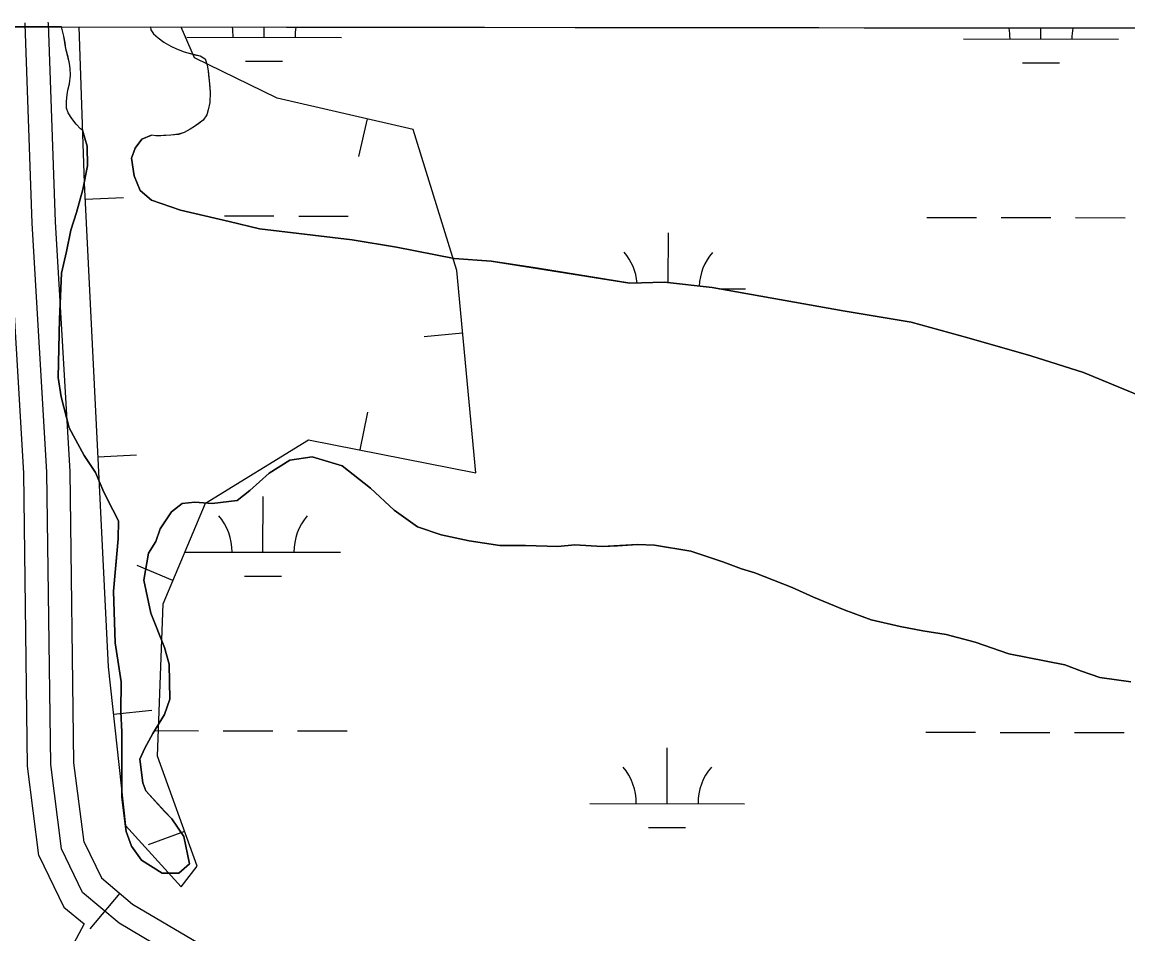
# Model space of a CAD drawing. Extents: x 3219052 to 3256913, y 800770 to 826146.
# Drawn here: x 3225076 to 3225790, y 823782 to 824371 of the extents above; entities that cross this region are included whole.
import ezdxf

# ---------------------------------------------------------------- set-up
doc = ezdxf.new("R2010")
doc.units = 0
for name, color, linetype in [('V-BORW-LINE', 7, 'Continuous'), ('V-GRID-FRAM', 7, 'Continuous'), ('V-ROAD-CNTR', 7, 'Continuous'), ('V-SITE-VEGE', 7, 'Continuous'), ('V-TOPO-SHOR', 7, 'Continuous'), ('V-WETL-SWMP', 7, 'Continuous')]:
    doc.layers.add(name, color=color, linetype=linetype)

msp = doc.modelspace()

# ---------------------------------------------------------------- linework, layer by layer
at = {"layer": 'V-BORW-LINE'}
for p, q in [((3225298.61, 824308.63), (3225292.98, 824284.28)), ((3225116.31, 824256.59), (3225141.27, 824257.84)), ((3225360.24, 824170.06), (3225335.35, 824167.72)), ((3225294.16, 824094.64), (3225299.02, 824119.16)), ((3225124.59, 824090.2), (3225149.56, 824091.44)), ((3225173.06, 824010.25), (3225150.01, 824019.93)), ((3225134.64, 823923.94), (3225159.5, 823926.61)), ((3225180.69, 823848.05), (3225157.16, 823839.58))]:
    msp.add_line(p, q, dxfattribs=at)
msp.add_lwpolyline([(3225112.22, 824367.95), (3225115.78, 824267.16), (3225131.35, 823954.6), (3225142.37, 823851.92), (3225178.35, 823812.35), (3225188.75, 823825.66), (3225163.11, 823896.88), (3225166.77, 823995.29), (3225194.12, 824060.36), (3225260.75, 824101.26), (3225368.71, 824079.86), (3225356.42, 824210.7), (3225328.28, 824301.78), (3225240.51, 824322.05), (3225187.06, 824347.92), (3225178.53, 824367.87)], dxfattribs=at)
at = {"layer": 'V-GRID-FRAM'}
msp.add_lwpolyline([(3223248.62, 824370.11), (3254658.46, 824333.57), (3254645.23, 806146.92), (3223219.52, 806183.49), (3223248.62, 824370.11)], dxfattribs=at)
at = {"layer": 'V-ROAD-CNTR'}
msp.add_line((3225138.76, 823808.19), (3225119.5, 823785.19), dxfattribs=at)
for points in [[(3225086.55, 823832.51), (3225079.16, 823890.3), (3225076.7, 824079.73), (3225067.26, 824240.55), (3225062.63, 824369.19), (3225062.6, 824370.17)], [(3225101.11, 823836.85), (3225094.15, 823891.35), (3225091.7, 824080.26), (3225082.25, 824241.25), (3225077.62, 824369.69), (3225077.6, 824370.63)], [(3225115.68, 823841.2), (3225109.14, 823892.41), (3225106.69, 824080.8), (3225097.23, 824241.96), (3225092.62, 824370.19), (3225092.59, 824371.09)], [(3225115.68, 823841.2), (3225126.88, 823818.14), (3225147.05, 823801.25), (3225189.42, 823776.12), (3225247.44, 823755.87), (3225340.36, 823741.59), (3225647.45, 823680.64), (3226087.49, 823592.56), (3226396.53, 823531.38), (3226831.03, 823446.86), (3227138.18, 823386.54), (3227440.53, 823324.69), (3227584.79, 823301.32), (3227673.15, 823290.12)], [(3226393.64, 823516.66), (3226084.56, 823577.85), (3225644.52, 823665.93), (3225337.76, 823726.82), (3225243.8, 823741.26), (3225183.06, 823762.46), (3225138.35, 823788.97), (3225114.79, 823808.7), (3225101.11, 823836.85)], [(3225086.55, 823832.51), (3225102.71, 823799.26), (3225115.7, 823788.37)], [(3225115.7, 823788.37), (3225100.22, 823759.31), (3225085.1, 823738.8), (3225040.55, 823728.33), (3224998.09, 823735.41)]]:
    msp.add_lwpolyline(points, dxfattribs=at)
at = {"layer": 'V-SITE-VEGE'}
for p, q in [((3225101.03, 824367.96), (3225052.07, 824368.02)), ((3225102.7, 824362.02), (3225101.03, 824367.96)), ((3225104.02, 824353.82), (3225102.7, 824362.02)), ((3228108.05, 824364.46), (3225158.69, 824367.89)), ((3225158.69, 824367.89), (3225158.89, 824366.1)), ((3225158.89, 824366.1), (3225160.66, 824363.48)), ((3225160.66, 824363.48), (3225163.64, 824360.86)), ((3225163.64, 824360.86), (3225167.21, 824358.23)), ((3225167.21, 824358.23), (3225171.78, 824355.59)), ((3225171.78, 824355.59), (3225175.36, 824353.75)), ((3225106.33, 824344.41), (3225104.02, 824353.82)), ((3225175.36, 824353.75), (3225180.33, 824351.91)), ((3225180.33, 824351.91), (3225190.7, 824349.22)), ((3225190.7, 824349.22), (3225193.89, 824347.39)), ((3225106.7, 824341.2), (3225106.33, 824344.41)), ((3225106.86, 824336.81), (3225106.7, 824341.2)), ((3225193.89, 824347.39), (3225195.25, 824343.38)), ((3225195.25, 824343.38), (3225195.81, 824339.58)), ((3225106.21, 824331.22), (3225106.86, 824336.81)), ((3225195.81, 824339.58), (3225196.55, 824333.38)), ((3225196.55, 824333.38), (3225197.08, 824325.58)), ((3225104.74, 824324.04), (3225105.17, 824327.03)), ((3225105.17, 824327.03), (3225106.21, 824331.22)), ((3225104.27, 824315.45), (3225104.31, 824320.04)), ((3225104.31, 824320.04), (3225104.74, 824324.04)), ((3225197.02, 824319.18), (3225195.98, 824314.4)), ((3225197.08, 824325.58), (3225197.02, 824319.18)), ((3225105.44, 824312.44), (3225104.27, 824315.45)), ((3225107.8, 824308.82), (3225105.44, 824312.44)), ((3225195.98, 824314.4), (3225194.95, 824311.21)), ((3225110.56, 824305.2), (3225107.8, 824308.82)), ((3225113.33, 824302.18), (3225110.56, 824305.2)), ((3225192.71, 824307.63), (3225187.08, 824303.69)), ((3225194.95, 824311.21), (3225192.71, 824307.63)), ((3225114.67, 824301.29), (3225113.33, 824302.18)), ((3225117.7, 824291.04), (3225114.67, 824301.29)), ((3225159.25, 824298.08), (3225152.93, 824295.54)), ((3225162.05, 824297.53), (3225159.25, 824298.08)), ((3225171.84, 824298.04), (3225162.05, 824297.53)), ((3225176.65, 824298.59), (3225171.84, 824298.04)), ((3225180.45, 824299.76), (3225176.65, 824298.59)), ((3225184.27, 824301.92), (3225180.45, 824299.76)), ((3225187.08, 824303.69), (3225184.27, 824301.92)), ((3225117.87, 824278.27), (3225117.7, 824291.04)), ((3225152.93, 824295.54), (3225148.62, 824289.62)), ((3225148.62, 824289.62), (3225146.29, 824283.11)), ((3225114.89, 824262.97), (3225117.87, 824278.27)), ((3225146.29, 824283.11), (3225148.17, 824271.74)), ((3225148.17, 824271.74), (3225152.05, 824262.35)), ((3225110.77, 824247.97), (3225114.89, 824262.97)), ((3225152.05, 824262.35), (3225159.37, 824256.03)), ((3225159.37, 824256.03), (3225178.04, 824249.62)), ((3225107.26, 824236.65), (3225110.77, 824247.97)), ((3225178.04, 824249.62), (3225209.47, 824242.23)), ((3225209.47, 824242.23), (3225229.01, 824237.51)), ((3225104.29, 824222.78), (3225107.26, 824236.65)), ((3225229.01, 824237.51), (3225288.82, 824230.43)), ((3225288.82, 824230.43), (3225317.44, 824225.62)), ((3225101.04, 824208.9), (3225104.29, 824222.78)), ((3225317.44, 824225.62), (3225354.83, 824218.46)), ((3225354.83, 824218.46), (3225378.65, 824216.54)), ((3225378.65, 824216.54), (3225408.69, 824212)), ((3225408.69, 824212), (3225468.19, 824202.37)), ((3225099.92, 824179.11), (3225101.04, 824208.9)), ((3225468.19, 824202.37), (3225490.61, 824203.01)), ((3225490.61, 824203.01), (3225521.52, 824199.6)), ((3225521.52, 824199.6), (3225606.22, 824184.63)), ((3225606.22, 824184.63), (3225650.14, 824177.12)), ((3225099, 824141.38), (3225099.92, 824179.11)), ((3225650.14, 824177.12), (3225687.5, 824166.85)), ((3225687.5, 824166.85), (3225727.41, 824155.41)), ((3225727.41, 824155.41), (3225761.36, 824144.59)), ((3225100.87, 824128.88), (3225099, 824141.38)), ((3225761.36, 824144.59), (3225807.16, 824125.72)), ((3225106.08, 824108.96), (3225100.87, 824128.88)), ((3225115.84, 824090.99), (3225106.08, 824108.96)), ((3225123.12, 824080.15), (3225115.84, 824090.99)), ((3225248.62, 824088.06), (3225235.21, 824079.67)), ((3225263.11, 824090.19), (3225248.62, 824088.06)), ((3225282.35, 824084.34), (3225263.11, 824090.19)), ((3225300.67, 824069.98), (3225282.35, 824084.34)), ((3225128.39, 824067.33), (3225123.12, 824080.15)), ((3225235.21, 824079.67), (3225222.9, 824068.43)), ((3225316.14, 824055.65), (3225300.67, 824069.98)), ((3225137.87, 824048.79), (3225128.39, 824067.33)), ((3225214.61, 824061.98), (3225198.42, 824060.15)), ((3225222.9, 824068.43), (3225214.61, 824061.98)), ((3225172.26, 824054.72), (3225164.78, 824043.72)), ((3225179.12, 824060.04), (3225172.26, 824054.72)), ((3225187.36, 824060.82), (3225179.12, 824060.04)), ((3225198.42, 824060.15), (3225187.36, 824060.82)), ((3225331.08, 824045.01), (3225316.14, 824055.65)), ((3225137.76, 824037.16), (3225137.87, 824048.79)), ((3225164.78, 824043.72), (3225162.15, 824035.51)), ((3225346.36, 824039.76), (3225331.08, 824045.01)), ((3225134.61, 824003.42), (3225137.76, 824037.16)), ((3225162.15, 824035.51), (3225157.25, 824027.9)), ((3225364.48, 824035.91), (3225346.36, 824039.76)), ((3225384.32, 824032.88), (3225364.48, 824035.91)), ((3225432.85, 824033.28), (3225421.77, 824032.25)), ((3225450.43, 824032.27), (3225432.85, 824033.28)), ((3225473.15, 824033.48), (3225450.43, 824032.27)), ((3225484.21, 824033.09), (3225473.15, 824033.48)), ((3225157.25, 824027.9), (3225154.26, 824010.61)), ((3225400.78, 824033.01), (3225384.32, 824032.88)), ((3225421.77, 824032.25), (3225400.78, 824033.01)), ((3225507.73, 824029.18), (3225484.21, 824033.09)), ((3225528.38, 824022.46), (3225507.73, 824029.18)), ((3225540.54, 824017.81), (3225528.38, 824022.46)), ((3225549.03, 824015.18), (3225540.54, 824017.81)), ((3225573.06, 824005.87), (3225549.03, 824015.18)), ((3225154.26, 824010.61), (3225158.88, 823989.29)), ((3225586.91, 823999.5), (3225573.06, 824005.87)), ((3225135.71, 823969.92), (3225134.61, 824003.42)), ((3225606.7, 823991.37), (3225586.91, 823999.5)), ((3225624.23, 823984.96), (3225606.7, 823991.37)), ((3225158.88, 823989.29), (3225167.76, 823967.07)), ((3225642.92, 823980.54), (3225624.23, 823984.96)), ((3225657.65, 823977.84), (3225642.92, 823980.54)), ((3225672.67, 823975.43), (3225657.65, 823977.84)), ((3225139.74, 823944.91), (3225135.71, 823969.92)), ((3225691.35, 823970.44), (3225672.67, 823975.43)), ((3225713.13, 823962.85), (3225691.35, 823970.44)), ((3225167.76, 823967.07), (3225170.78, 823956.26)), ((3225749.39, 823955.71), (3225713.13, 823962.85)), ((3225170.78, 823956.26), (3225171.13, 823933.55)), ((3225760.13, 823951.64), (3225749.39, 823955.71)), ((3225772.02, 823947.55), (3225760.13, 823951.64)), ((3225791.86, 823944.81), (3225772.02, 823947.55)), ((3225139.56, 823925.62), (3225139.74, 823944.91)), ((3225171.13, 823933.55), (3225167.64, 823923.66)), ((3225140, 823912.28), (3225139.56, 823925.62)), ((3225167.64, 823923.66), (3225160.15, 823911.52)), ((3225140.18, 823870.28), (3225140, 823912.28)), ((3225160.15, 823911.52), (3225154.95, 823901.92)), ((3225154.95, 823901.92), (3225151.76, 823894.86)), ((3225151.76, 823894.86), (3225153.6, 823879.52)), ((3225153.6, 823879.52), (3225155.54, 823874.39)), ((3225142.81, 823848.12), (3225140.18, 823870.28)), ((3225155.54, 823874.39), (3225167.91, 823860.94)), ((3225167.91, 823860.94), (3225172.4, 823856.36)), ((3225172.4, 823856.36), (3225180.24, 823844.93)), ((3225146.41, 823838.72), (3225142.81, 823848.12)), ((3225180.24, 823844.93), (3225183.77, 823827.31)), ((3225152.86, 823829.58), (3225146.41, 823838.72)), ((3225166.12, 823821.22), (3225152.86, 823829.58)), ((3225183.77, 823827.31), (3225176.9, 823821.13)), ((3225176.9, 823821.13), (3225166.12, 823821.22))]:
    msp.add_line(p, q, dxfattribs=at)
at = {"layer": 'V-TOPO-SHOR'}
for points in [[(3225114.67, 824301.29), (3225113.33, 824302.18), (3225110.56, 824305.2), (3225107.8, 824308.82), (3225105.44, 824312.44), (3225104.26, 824315.45), (3225104.31, 824320.04), (3225104.74, 824324.04), (3225105.17, 824327.03), (3225106.21, 824331.22), (3225106.86, 824336.81), (3225106.7, 824341.2), (3225106.33, 824344.41), (3225105.37, 824348.41), (3225104.02, 824353.82), (3225103.46, 824357.62), (3225102.7, 824362.02), (3225101.04, 824367.96)], [(3225158.69, 824367.89), (3225158.89, 824366.1), (3225160.66, 824363.48), (3225163.64, 824360.86), (3225167.21, 824358.23), (3225171.78, 824355.59), (3225175.36, 824353.75), (3225180.34, 824351.91), (3225184.33, 824350.88), (3225187.31, 824350.05), (3225190.7, 824349.22), (3225193.89, 824347.39), (3225195.25, 824343.38), (3225195.81, 824339.58), (3225196.18, 824336.58), (3225196.55, 824333.38), (3225196.91, 824328.78), (3225197.08, 824325.58), (3225197.02, 824319.18), (3225195.98, 824314.4), (3225194.95, 824311.21), (3225192.71, 824307.63), (3225189.9, 824305.66), (3225187.08, 824303.69), (3225184.27, 824301.92), (3225180.45, 824299.76), (3225176.65, 824298.59), (3225171.84, 824298.04)], [(3225114.67, 824301.29), (3225117.7, 824291.04), (3225117.87, 824278.27), (3225114.89, 824262.97), (3225110.77, 824247.97), (3225107.26, 824236.65), (3225104.29, 824222.78), (3225101.04, 824208.9), (3225099.92, 824179.11), (3225099, 824141.38), (3225100.87, 824128.88), (3225106.08, 824108.96), (3225115.84, 824091), (3225123.12, 824080.15), (3225128.39, 824067.33), (3225134.25, 824055.92), (3225137.87, 824048.79), (3225137.76, 824037.16), (3225136.18, 824020.15), (3225134.61, 824003.42), (3225135.71, 823969.92), (3225139.74, 823944.91), (3225139.56, 823925.62), (3225140, 823912.28), (3225140.18, 823870.28), (3225142.81, 823848.12), (3225146.41, 823838.72), (3225152.86, 823829.58), (3225166.12, 823821.22), (3225176.9, 823821.13), (3225183.77, 823827.31), (3225180.24, 823844.93), (3225172.4, 823856.36), (3225167.91, 823860.94), (3225155.54, 823874.39), (3225153.6, 823879.52), (3225151.76, 823894.86), (3225154.95, 823901.92), (3225160.15, 823911.52), (3225167.64, 823923.66), (3225171.13, 823933.55), (3225170.78, 823956.26), (3225167.76, 823967.07), (3225158.88, 823989.29), (3225154.26, 824010.61), (3225157.25, 824027.9), (3225162.15, 824035.51), (3225164.78, 824043.72), (3225172.26, 824054.72), (3225179.12, 824060.04), (3225187.36, 824060.82), (3225198.42, 824060.15), (3225214.61, 824061.98), (3225222.9, 824068.43), (3225235.21, 824079.67), (3225248.62, 824088.06), (3225263.11, 824090.19), (3225282.35, 824084.34), (3225300.67, 824069.98), (3225316.14, 824055.65), (3225331.08, 824045.01), (3225346.36, 824039.76), (3225364.48, 824035.91), (3225384.32, 824032.88), (3225400.78, 824033.01), (3225421.77, 824032.25), (3225432.85, 824033.28), (3225450.43, 824032.27), (3225460.37, 824032.74), (3225473.15, 824033.48), (3225484.21, 824033.09), (3225507.73, 824029.18), (3225528.38, 824022.46), (3225540.54, 824017.81), (3225549.03, 824015.18), (3225573.06, 824005.87), (3225586.91, 823999.5), (3225606.7, 823991.37), (3225624.23, 823984.96), (3225642.92, 823980.54), (3225657.65, 823977.84), (3225672.67, 823975.43), (3225691.35, 823970.44), (3225713.13, 823962.86), (3225749.39, 823955.71), (3225760.13, 823951.64), (3225772.02, 823947.55), (3225791.86, 823944.82)], [(3225807.16, 824125.72), (3225761.36, 824144.59), (3225727.41, 824155.41), (3225687.5, 824166.85), (3225650.14, 824177.12), (3225606.22, 824184.63), (3225521.51, 824199.6), (3225490.61, 824203.01), (3225468.19, 824202.37), (3225408.69, 824212), (3225378.65, 824216.54), (3225354.83, 824218.46), (3225317.44, 824225.62), (3225288.82, 824230.43), (3225229.01, 824237.51), (3225209.47, 824242.23), (3225178.04, 824249.62), (3225159.37, 824256.03), (3225152.05, 824262.34), (3225148.17, 824271.74), (3225146.29, 824283.11), (3225148.62, 824289.62), (3225152.93, 824295.54), (3225159.25, 824298.08)], [(3225171.84, 824298.04), (3225165.25, 824297.7), (3225162.05, 824297.53), (3225159.25, 824298.08)]]:
    msp.add_lwpolyline(points, dxfattribs=at)
at = {"layer": 'V-WETL-SWMP'}
for p, q in [((3225101.03, 824367.96), (3225052.08, 824368.02)), ((3225102.7, 824362.02), (3225101.03, 824367.96)), ((3225103.46, 824357.61), (3225102.7, 824362.02)), ((3228108.07, 824364.46), (3225158.69, 824367.89)), ((3225158.69, 824367.89), (3225158.89, 824366.09)), ((3225158.89, 824366.09), (3225160.66, 824363.48)), ((3225160.66, 824363.48), (3225163.63, 824360.85)), ((3225232, 824361.28), (3225232.01, 824367.81)), ((3225733.9, 824360.22), (3225733.92, 824367.22)), ((3225104.02, 824353.81), (3225103.46, 824357.61)), ((3225163.63, 824360.85), (3225167.21, 824358.22)), ((3225167.21, 824358.22), (3225171.78, 824355.58)), ((3225171.78, 824355.58), (3225175.36, 824353.75)), ((3225182, 824361.38), (3225282, 824361.17)), ((3225683.9, 824360.33), (3225783.9, 824360.12)), ((3225105.37, 824348.4), (3225104.02, 824353.81)), ((3225106.33, 824344.4), (3225105.37, 824348.4)), ((3225175.36, 824353.75), (3225180.34, 824351.9)), ((3225180.34, 824351.9), (3225184.32, 824350.87)), ((3225184.32, 824350.87), (3225187.31, 824350.04)), ((3225187.31, 824350.04), (3225190.7, 824349.21)), ((3225190.7, 824349.21), (3225193.88, 824347.38)), ((3225106.7, 824341.2), (3225106.33, 824344.4)), ((3225106.86, 824336.8), (3225106.7, 824341.2)), ((3225193.88, 824347.38), (3225195.24, 824343.37)), ((3225195.24, 824343.37), (3225195.81, 824339.57)), ((3225219.97, 824345.87), (3225243.97, 824345.82)), ((3225721.87, 824344.82), (3225745.87, 824344.77)), ((3225106.21, 824331.21), (3225106.86, 824336.8)), ((3225195.81, 824339.57), (3225196.18, 824336.57)), ((3225196.18, 824336.57), (3225196.55, 824333.37)), ((3225196.55, 824333.37), (3225196.91, 824328.77)), ((3225104.74, 824324.03), (3225105.17, 824327.02)), ((3225105.17, 824327.02), (3225106.21, 824331.21)), ((3225196.91, 824328.77), (3225197.08, 824325.57)), ((3225104.26, 824315.44), (3225104.31, 824320.04)), ((3225104.31, 824320.04), (3225104.74, 824324.03)), ((3225197.02, 824319.18), (3225195.97, 824314.39)), ((3225197.08, 824325.57), (3225197.02, 824319.18)), ((3225105.43, 824312.43), (3225104.26, 824315.44)), ((3225107.8, 824308.82), (3225105.43, 824312.43)), ((3225195.97, 824314.39), (3225194.95, 824311.2)), ((3225110.56, 824305.19), (3225107.8, 824308.82)), ((3225113.33, 824302.17), (3225110.56, 824305.19)), ((3225192.71, 824307.63), (3225187.08, 824303.68)), ((3225194.95, 824311.2), (3225192.71, 824307.63)), ((3225114.67, 824301.28), (3225113.33, 824302.17)), ((3225117.7, 824291.03), (3225114.67, 824301.28)), ((3225159.25, 824298.07), (3225152.93, 824295.53)), ((3225162.05, 824297.52), (3225159.25, 824298.07)), ((3225165.25, 824297.69), (3225162.05, 824297.52)), ((3225171.84, 824298.03), (3225165.25, 824297.69)), ((3225176.64, 824298.58), (3225171.84, 824298.03)), ((3225180.45, 824299.75), (3225176.64, 824298.58)), ((3225184.27, 824301.91), (3225180.45, 824299.75)), ((3225187.08, 824303.68), (3225184.27, 824301.91)), ((3225117.86, 824278.26), (3225117.7, 824291.03)), ((3225152.93, 824295.53), (3225148.62, 824289.61)), ((3225148.62, 824289.61), (3225146.29, 824283.11)), ((3225114.88, 824262.97), (3225117.86, 824278.26)), ((3225146.29, 824283.11), (3225148.17, 824271.74)), ((3225148.17, 824271.74), (3225152.05, 824262.34)), ((3225110.77, 824247.96), (3225114.88, 824262.97)), ((3225152.05, 824262.34), (3225159.37, 824256.03)), ((3225159.37, 824256.03), (3225178.04, 824249.61)), ((3225107.26, 824236.65), (3225110.77, 824247.96)), ((3225178.04, 824249.61), (3225209.47, 824242.22)), ((3225206.35, 824245.9), (3225238.35, 824245.83)), ((3225209.47, 824242.22), (3225229.01, 824237.5)), ((3225254.35, 824245.8), (3225286.35, 824245.73)), ((3225660.26, 824244.95), (3225692.25, 824244.88)), ((3225708.25, 824244.85), (3225740.25, 824244.78)), ((3225756.25, 824244.75), (3225788.25, 824244.68)), ((3225104.29, 824222.77), (3225107.26, 824236.65)), ((3225229.01, 824237.5), (3225288.82, 824230.42)), ((3225493.1, 824202.73), (3225493.17, 824234.87)), ((3225288.82, 824230.42), (3225317.44, 824225.61)), ((3225101.04, 824208.89), (3225104.29, 824222.77)), ((3225317.44, 824225.61), (3225354.83, 824218.45)), ((3225354.83, 824218.45), (3225378.65, 824216.53)), ((3225378.65, 824216.53), (3225408.69, 824211.99)), ((3225408.69, 824211.99), (3225468.19, 824202.36)), ((3225099.92, 824179.11), (3225101.04, 824208.89)), ((3225468.19, 824202.36), (3225490.61, 824203)), ((3225490.61, 824203), (3225521.51, 824199.6)), ((3225521.51, 824199.6), (3225606.22, 824184.62)), ((3225526.03, 824198.8), (3225543.09, 824198.76)), ((3225606.22, 824184.62), (3225650.14, 824177.12)), ((3225099, 824141.37), (3225099.92, 824179.11)), ((3225650.14, 824177.12), (3225687.5, 824166.84)), ((3225687.5, 824166.84), (3225727.41, 824155.4)), ((3225727.41, 824155.4), (3225761.36, 824144.59)), ((3225100.87, 824128.87), (3225099, 824141.37)), ((3225761.36, 824144.59), (3225807.16, 824125.71)), ((3225106.08, 824108.96), (3225100.87, 824128.87)), ((3225115.84, 824090.99), (3225106.08, 824108.96)), ((3225123.12, 824080.14), (3225115.84, 824090.99)), ((3225248.62, 824088.05), (3225235.2, 824079.67)), ((3225263.11, 824090.19), (3225248.62, 824088.05)), ((3225282.35, 824084.34), (3225263.11, 824090.19)), ((3225300.67, 824069.98), (3225282.35, 824084.34)), ((3225128.39, 824067.32), (3225123.12, 824080.14)), ((3225235.2, 824079.67), (3225222.9, 824068.43)), ((3225316.14, 824055.64), (3225300.67, 824069.98)), ((3225134.24, 824055.91), (3225128.39, 824067.32)), ((3225214.61, 824061.98), (3225198.42, 824060.14)), ((3225222.9, 824068.43), (3225214.61, 824061.98)), ((3225231.3, 824028.6), (3225231.38, 824064.6)), ((3225137.87, 824048.79), (3225134.24, 824055.91)), ((3225172.26, 824054.71), (3225164.78, 824043.71)), ((3225179.12, 824060.04), (3225172.26, 824054.71)), ((3225187.36, 824060.81), (3225179.12, 824060.04)), ((3225198.42, 824060.14), (3225187.36, 824060.81)), ((3225331.08, 824045.01), (3225316.14, 824055.64)), ((3225137.76, 824037.15), (3225137.87, 824048.79)), ((3225164.78, 824043.71), (3225162.15, 824035.51)), ((3225346.36, 824039.76), (3225331.08, 824045.01)), ((3225136.18, 824020.14), (3225137.76, 824037.15)), ((3225162.15, 824035.51), (3225157.25, 824027.89)), ((3225364.48, 824035.9), (3225346.36, 824039.76)), ((3225384.32, 824032.88), (3225364.48, 824035.9)), ((3225432.85, 824033.28), (3225421.77, 824032.24)), ((3225450.43, 824032.26), (3225432.85, 824033.28)), ((3225473.15, 824033.47), (3225460.37, 824032.74)), ((3225484.21, 824033.08), (3225473.15, 824033.47)), ((3225157.25, 824027.89), (3225154.25, 824010.61)), ((3225181.3, 824028.71), (3225281.3, 824028.5)), ((3225400.78, 824033.01), (3225384.32, 824032.88)), ((3225421.77, 824032.24), (3225400.78, 824033.01)), ((3225460.37, 824032.74), (3225450.43, 824032.26)), ((3225507.73, 824029.18), (3225484.21, 824033.08)), ((3225528.38, 824022.46), (3225507.73, 824029.18)), ((3225134.61, 824003.41), (3225136.18, 824020.14)), ((3225540.54, 824017.8), (3225528.38, 824022.46)), ((3225219.27, 824013.2), (3225243.27, 824013.15)), ((3225549.03, 824015.17), (3225540.54, 824017.8)), ((3225573.06, 824005.87), (3225549.03, 824015.17)), ((3225154.25, 824010.61), (3225158.88, 823989.28)), ((3225586.91, 823999.5), (3225573.06, 824005.87)), ((3225135.72, 823969.92), (3225134.61, 824003.41)), ((3225606.7, 823991.37), (3225586.91, 823999.5)), ((3225624.23, 823984.96), (3225606.7, 823991.37)), ((3225158.88, 823989.28), (3225167.76, 823967.07)), ((3225642.92, 823980.53), (3225624.23, 823984.96)), ((3225657.65, 823977.84), (3225642.92, 823980.53)), ((3225672.67, 823975.43), (3225657.65, 823977.84)), ((3225139.74, 823944.91), (3225135.72, 823969.92)), ((3225691.35, 823970.43), (3225672.67, 823975.43)), ((3225713.13, 823962.85), (3225691.35, 823970.43)), ((3225167.76, 823967.07), (3225170.78, 823956.25)), ((3225749.39, 823955.7), (3225713.13, 823962.85)), ((3225170.78, 823956.25), (3225171.13, 823933.55)), ((3225760.13, 823951.63), (3225749.39, 823955.7)), ((3225772.02, 823947.55), (3225760.13, 823951.63)), ((3225791.85, 823944.81), (3225772.02, 823947.55)), ((3225139.56, 823925.61), (3225139.74, 823944.91)), ((3225171.13, 823933.55), (3225167.64, 823923.65)), ((3225140, 823912.27), (3225139.56, 823925.61)), ((3225167.64, 823923.65), (3225160.14, 823911.52)), ((3225140.18, 823870.27), (3225140, 823912.27)), ((3225161.26, 823913.32), (3225189.65, 823913.26)), ((3225205.65, 823913.22), (3225237.65, 823913.16)), ((3225253.65, 823913.12), (3225285.65, 823913.06)), ((3225659.56, 823912.27), (3225691.56, 823912.21)), ((3225707.56, 823912.17), (3225739.56, 823912.1)), ((3225755.56, 823912.07), (3225787.56, 823912)), ((3225160.14, 823911.52), (3225154.95, 823901.92)), ((3225154.95, 823901.92), (3225151.76, 823894.85)), ((3225492.4, 823866.19), (3225492.47, 823902.19)), ((3225151.76, 823894.85), (3225153.6, 823879.51)), ((3225153.6, 823879.51), (3225155.54, 823874.38)), ((3225142.81, 823848.11), (3225140.18, 823870.27)), ((3225155.54, 823874.38), (3225167.9, 823860.93)), ((3225442.4, 823866.3), (3225542.4, 823866.09)), ((3225167.9, 823860.93), (3225172.4, 823856.35)), ((3225172.4, 823856.35), (3225180.24, 823844.93)), ((3225146.41, 823838.71), (3225142.81, 823848.11)), ((3225480.36, 823850.79), (3225504.36, 823850.74)), ((3225180.24, 823844.93), (3225183.77, 823827.3)), ((3225152.86, 823829.57), (3225146.41, 823838.71)), ((3225166.12, 823821.22), (3225152.86, 823829.57)), ((3225183.77, 823827.3), (3225176.9, 823821.12)), ((3225176.9, 823821.12), (3225166.12, 823821.22))]:
    msp.add_line(p, q, dxfattribs=at)
for centre, start, end in [((3225176.76, 824361.87), 359.10809, 9.74197), ((3225287.24, 824361.64), 169.95471, 180.65175), ((3225678.66, 824360.82), 359.10809, 10.51486), ((3225789.15, 824360.58), 169.18141, 180.65175), ((3225437.85, 824199.46), 4.94994, 40.65175), ((3225548.34, 824199.23), 139.10809, 177.89224), ((3225176.06, 824029.19), 359.10809, 40.65175), ((3225286.54, 824028.96), 139.10809, 180.65175), ((3225437.16, 823866.78), 359.10809, 40.65175), ((3225547.64, 823866.55), 139.10809, 180.65175)]:
    msp.add_arc(centre, 35.25, start, end, dxfattribs=at)

doc.saveas('drawing.dxf')
